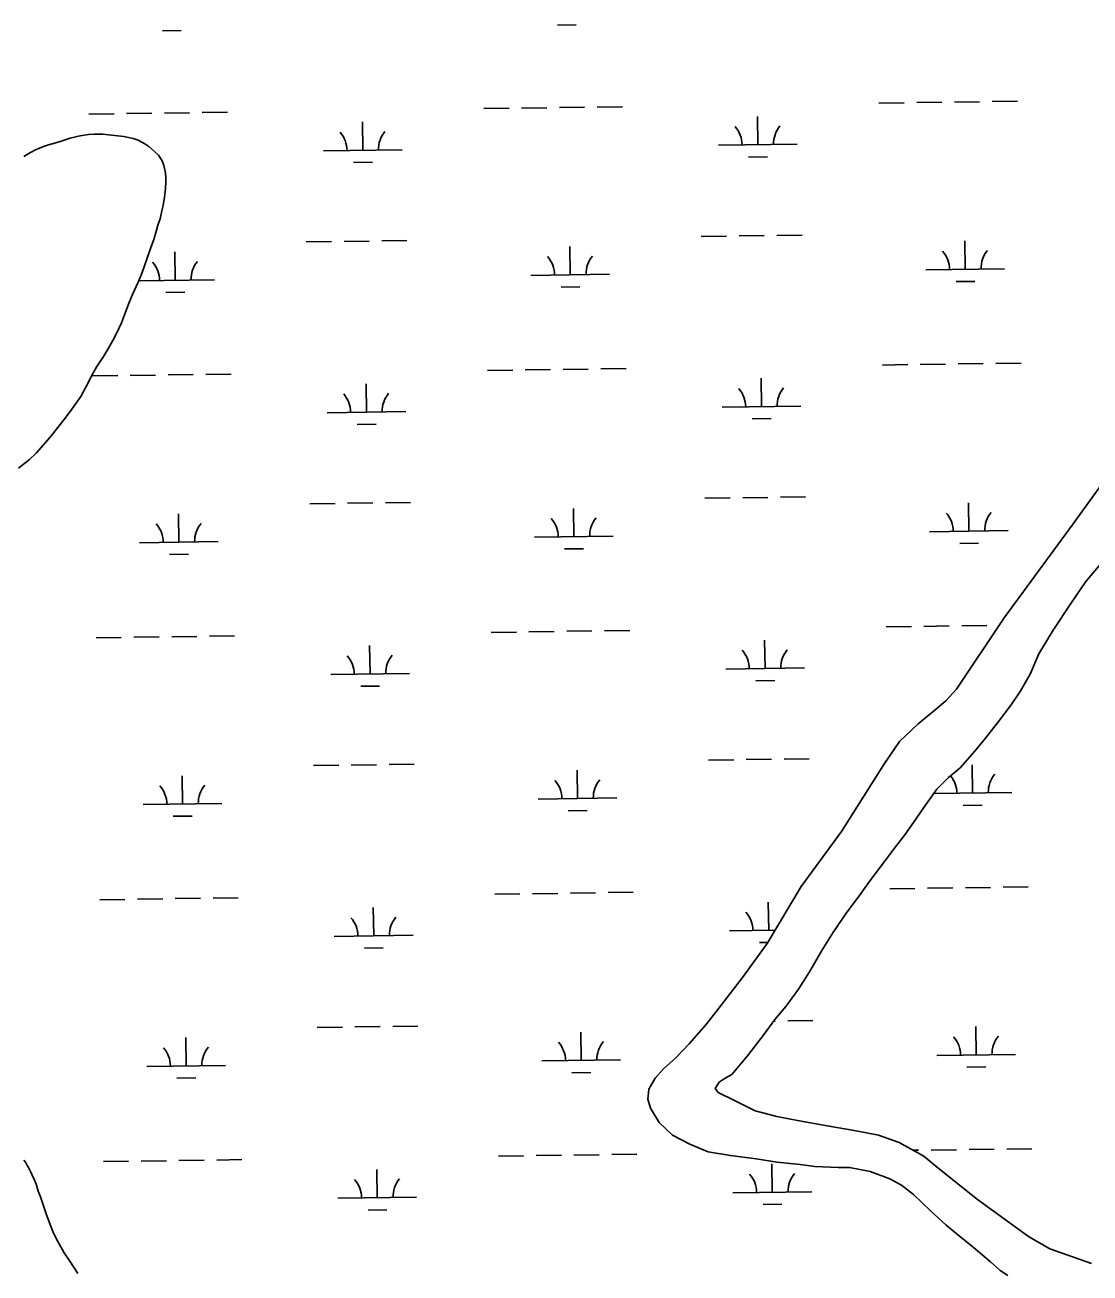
# Model space of a CAD drawing. Extents: x 3767014 to 3805179, y 361544 to 387384.
# Drawn here: x 3782732 to 3784085, y 370748 to 372333 of the extents above; entities that cross this region are included whole.
import ezdxf

# ---------------------------------------------------------------- set-up
doc = ezdxf.new("R2010")
doc.units = 0
doc.layers.add('V-TOPO-SHOR', color=7, linetype='Continuous')
doc.layers.add('V-WETL-SWMP', color=7, linetype='Continuous')

msp = doc.modelspace()

# ---------------------------------------------------------------- linework, layer by layer
at = {"layer": 'V-TOPO-SHOR'}
for points in [[(3782730.282, 372166.09), (3782738.759, 372171.128), (3782745.026, 372174.368), (3782755.344, 372178.74), (3782761.578, 372180.743), (3782770.921, 372183.287), (3782777.774, 372185.273), (3782789.316, 372189.306), (3782798.032, 372191.554), (3782801.764, 372192.388), (3782812.626, 372193.963), (3782820.059, 372194.391), (3782830.571, 372194.43), (3782837.972, 372193.621), (3782849.689, 372192.392), (3782857.39, 372191.266), (3782869.385, 372188.792), (3782875.518, 372186.778), (3782884.059, 372182.23), (3782889.224, 372178.695), (3782896.48, 372172.326), (3782901.305, 372167.564), (3782906.066, 372160.331), (3782908.086, 372154.713), (3782910.312, 372145.071), (3782910.771, 372138.874), (3782910.603, 372132.386), (3782910.009, 372121.269), (3782909.214, 372114.488), (3782907.391, 372103.714), (3782905.671, 372096.955), (3782903.556, 372086.805), (3782900.91, 372080.072), (3782898.165, 372069.629), (3782895.806, 372061.959), (3782891.145, 372049.093), (3782888.14, 372040.514), (3782883.434, 372025.793), (3782879.789, 372016.303), (3782875.826, 372006.509), (3782868.615, 371990.617), (3782864.027, 371980.533), (3782858.059, 371964.917), (3782854.397, 371954.808), (3782848.169, 371941.053), (3782843.613, 371932.204), (3782836.504, 371920.33), (3782831.648, 371911.796), (3782822.971, 371899.032), (3782817.773, 371889.274), (3782809.001, 371872.802), (3782802.829, 371861.212), (3782791.282, 371845.121), (3782784.223, 371835.1), (3782776.559, 371825.712), (3782765.373, 371811.466), (3782758.035, 371802.688), (3782746.261, 371789.698), (3782737.379, 371780.959), (3782723.796, 371769.867)], [(3784142.663, 371809.148), (3784063.432, 371699.44), (3783975.669, 371579.768), (3783915.083, 371489.32), (3783901.655, 371474.701), (3783888.308, 371463.265), (3783866.517, 371445.361), (3783842.703, 371423.053), (3783822.843, 371393.637)], [(3783996.186, 371486.278), (3784008.857, 371508.555), (3784019.701, 371534.064), (3784038.311, 371564.465), (3784060.504, 371597.96), (3784079.693, 371626.118), (3784102.676, 371653.223)], [(3784086.687, 370759.679), (3784033.998, 370778.225), (3784006.713, 370794.21), (3783942.019, 370841.081), (3783891.478, 370881.221), (3783873.712, 370896.006), (3783842.328, 370913.686), (3783816.136, 370922.636), (3783787.626, 370928.145), (3783750.866, 370934.822), (3783713.155, 370941.523), (3783686.862, 370946.657), (3783659.347, 370953.733), (3783634.206, 370966.478), (3783612.508, 370976.904), (3783608.821, 370982.094), (3783613.798, 370989.923), (3783621.572, 370995.135), (3783629.975, 371000.014), (3783649.679, 371023.383), (3783671.087, 371051.167), (3783684.622, 371069.92), (3783698.417, 371086.437), (3783714.582, 371108.308), (3783728.517, 371130.234), (3783744.182, 371157.527), (3783759.112, 371181.02), (3783776.319, 371206.366), (3783790.817, 371225.412), (3783805.681, 371246.359), (3783823.81, 371270.407), (3783836.661, 371287.268), (3783849.83, 371304.121), (3783860.738, 371319.76), (3783873.644, 371338.845), (3783890.165, 371362.299), (3783905.193, 371377.194), (3783914.299, 371384.599), (3783919.831, 371389.232), (3783938.195, 371410.091), (3783952.318, 371426.917), (3783967.467, 371446.584), (3783984.926, 371469.376), (3783996.186, 371486.278)], [(3783822.843, 371393.637), (3783769.075, 371308.428), (3783717.937, 371238.749), (3783674.687, 371166.321), (3783643.332, 371123.195), (3783612.037, 371082.294), (3783596.894, 371062.945), (3783575.584, 371038.981), (3783558.565, 371020.952), (3783542.925, 371007.028), (3783532.435, 370995.201), (3783524.429, 370981.082), (3783523.147, 370968.378), (3783526.361, 370957.153), (3783537.674, 370939.034), (3783554.453, 370923.003), (3783576.436, 370911.294), (3783599.751, 370901.781), (3783627.96, 370896.915), (3783660.64, 370892.574), (3783687.6, 370888.697), (3783716.487, 370885.406), (3783735.207, 370883.013), (3783764.778, 370881.617), (3783779.422, 370881.557), (3783805.396, 370876.433), (3783830.636, 370867.506), (3783845.392, 370859.486), (3783860.678, 370847.313), (3783881.805, 370827.031), (3783902.345, 370808.673), (3783916.677, 370796.526), (3783936.319, 370780.421), (3783958.441, 370761.704), (3783970.897, 370750.879), (3783980.605, 370744.581)], [(3782730.246, 370890.968), (3782732.347, 370888.441), (3782734.112, 370884.994), (3782736.189, 370881.539), (3782739.126, 370875.589), (3782740.885, 370871.833), (3782743.816, 370865.575), (3782745.851, 370860.576), (3782748.71, 370851.534), (3782751.619, 370844.347), (3782755.936, 370831.869), (3782758.795, 370822.829), (3782764.292, 370808.155), (3782768.062, 370798.472), (3782773.059, 370788.449), (3782781.638, 370773.388), (3782788.786, 370762.691), (3782798.901, 370747.28)]]:
    msp.add_lwpolyline(points, dxfattribs=at)
at = {"layer": 'V-WETL-SWMP'}
for p, q in [((3783408.218, 372332.729), (3783432.216, 372333.063)), ((3782906.359, 372325.758), (3782930.357, 372326.091)), ((3782908.968, 372221.144), (3782940.965, 372221.588)), ((3782956.964, 372221.811), (3782988.96, 372222.255)), ((3783314.837, 372226.782), (3783346.834, 372227.226)), ((3783362.832, 372227.449), (3783394.829, 372227.893)), ((3783410.828, 372228.115), (3783442.825, 372228.56)), ((3783458.823, 372228.782), (3783490.82, 372229.227)), ((3783816.697, 372233.753), (3783848.693, 372234.198)), ((3783864.692, 372234.42), (3783896.689, 372234.865)), ((3783912.687, 372235.087), (3783944.684, 372235.531)), ((3783960.683, 372235.754), (3783992.68, 372236.198)), ((3782812.977, 372219.81), (3782844.974, 372220.255)), ((3782860.973, 372220.477), (3782892.97, 372220.922)), ((3783160.965, 372173.898), (3783160.465, 372209.894)), ((3783662.824, 372180.869), (3783662.324, 372216.866)), ((3783110.97, 372173.203), (3783210.96, 372174.592)), ((3783612.829, 372180.175), (3783712.819, 372181.563)), ((3783149.18, 372158.301), (3783173.178, 372158.635)), ((3783651.04, 372165.273), (3783675.037, 372165.606)), ((3783591.027, 372064.429), (3783623.024, 372064.873)), ((3783639.022, 372065.095), (3783671.019, 372065.54)), ((3783687.017, 372065.762), (3783719.014, 372066.206)), ((3783089.167, 372057.457), (3783121.164, 372057.902)), ((3783137.162, 372058.124), (3783169.159, 372058.568)), ((3783185.158, 372058.79), (3783217.155, 372059.235)), ((3783424.624, 372015.682), (3783424.124, 372051.679)), ((3783926.483, 372022.654), (3783925.983, 372058.65)), ((3782922.764, 372008.711), (3782922.264, 372044.708)), ((3783374.629, 372014.988), (3783474.619, 372016.377)), ((3783876.488, 372021.959), (3783976.478, 372023.348)), ((3782876.456, 372008.068), (3782972.759, 372009.406)), ((3783412.839, 372000.086), (3783436.837, 372000.42)), ((3783914.699, 372007.058), (3783938.696, 372007.391)), ((3782910.98, 371993.115), (3782934.977, 371993.448)), ((3782913.589, 371888.501), (3782945.586, 371888.945)), ((3782961.584, 371889.168), (3782993.581, 371889.612)), ((3783319.458, 371894.139), (3783351.455, 371894.583)), ((3783367.453, 371894.806), (3783399.45, 371895.25)), ((3783415.449, 371895.472), (3783447.445, 371895.917)), ((3783463.444, 371896.139), (3783495.441, 371896.584)), ((3783821.317, 371901.11), (3783853.314, 371901.555)), ((3783869.313, 371901.777), (3783901.31, 371902.222)), ((3783917.308, 371902.444), (3783949.305, 371902.888)), ((3783965.304, 371903.111), (3783997.3, 371903.555)), ((3782817.598, 371887.168), (3782849.595, 371887.612)), ((3782865.594, 371887.834), (3782897.591, 371888.279)), ((3783165.586, 371841.255), (3783165.085, 371877.251)), ((3783667.445, 371848.226), (3783666.945, 371884.223)), ((3783115.59, 371840.56), (3783215.581, 371841.949)), ((3783617.45, 371847.532), (3783717.44, 371848.921)), ((3783153.801, 371825.658), (3783177.799, 371825.992)), ((3783655.661, 371832.63), (3783679.658, 371832.963)), ((3783595.648, 371731.786), (3783627.644, 371732.23)), ((3783643.643, 371732.452), (3783675.64, 371732.897)), ((3783691.638, 371733.119), (3783723.635, 371733.564)), ((3783093.788, 371724.814), (3783125.785, 371725.259)), ((3783141.783, 371725.481), (3783173.78, 371725.925)), ((3783189.779, 371726.148), (3783221.776, 371726.592)), ((3783429.245, 371683.04), (3783428.745, 371719.036)), ((3783931.104, 371690.011), (3783930.604, 371726.008)), ((3782927.385, 371676.068), (3782926.885, 371712.065)), ((3783379.249, 371682.345), (3783479.24, 371683.734)), ((3783881.109, 371689.317), (3783981.099, 371690.706)), ((3782877.39, 371675.374), (3782977.38, 371676.763)), ((3783417.46, 371667.443), (3783441.458, 371667.777)), ((3783919.32, 371674.415), (3783943.317, 371674.748)), ((3782915.6, 371660.472), (3782939.598, 371660.805)), ((3782918.21, 371555.858), (3782950.207, 371556.303)), ((3782966.205, 371556.525), (3782998.202, 371556.969)), ((3783324.079, 371561.496), (3783356.076, 371561.941)), ((3783372.074, 371562.163), (3783404.071, 371562.607)), ((3783420.069, 371562.83), (3783452.066, 371563.274)), ((3783468.065, 371563.496), (3783500.062, 371563.941)), ((3783825.938, 371568.468), (3783857.935, 371568.912)), ((3783873.934, 371569.134), (3783905.93, 371569.579)), ((3783921.929, 371569.801), (3783953.926, 371570.245)), ((3782822.219, 371554.525), (3782854.216, 371554.969)), ((3782870.214, 371555.191), (3782902.211, 371555.636)), ((3783170.206, 371508.612), (3783169.706, 371544.608)), ((3783672.066, 371515.583), (3783671.566, 371551.58)), ((3783120.211, 371507.917), (3783220.202, 371509.306)), ((3783622.071, 371514.889), (3783722.061, 371516.278)), ((3783158.422, 371493.016), (3783182.42, 371493.349)), ((3783660.281, 371499.987), (3783684.279, 371500.32)), ((3783600.268, 371399.143), (3783632.265, 371399.587)), ((3783648.264, 371399.809), (3783680.261, 371400.254)), ((3783696.259, 371400.476), (3783728.256, 371400.921)), ((3783098.409, 371392.171), (3783130.406, 371392.616)), ((3783146.404, 371392.838), (3783178.401, 371393.282)), ((3783194.4, 371393.505), (3783226.396, 371393.949)), ((3783433.865, 371350.397), (3783433.365, 371386.393)), ((3783935.725, 371357.368), (3783935.225, 371393.365)), ((3782932.006, 371343.425), (3782931.506, 371379.422)), ((3783383.87, 371349.702), (3783483.861, 371351.091)), ((3783886.208, 371356.68), (3783985.72, 371358.063)), ((3782882.011, 371342.731), (3782982.001, 371344.12)), ((3783422.081, 371334.8), (3783446.079, 371335.134)), ((3783923.941, 371341.772), (3783947.938, 371342.105)), ((3782920.221, 371327.829), (3782944.219, 371328.162)), ((3782874.835, 371222.548), (3782906.832, 371222.993)), ((3782922.831, 371223.215), (3782954.828, 371223.66)), ((3782970.826, 371223.882), (3783002.823, 371224.326)), ((3783328.699, 371228.853), (3783360.696, 371229.298)), ((3783376.695, 371229.52), (3783408.692, 371229.964)), ((3783424.69, 371230.187), (3783456.687, 371230.631)), ((3783472.686, 371230.853), (3783504.682, 371231.298)), ((3783830.559, 371235.825), (3783862.556, 371236.269)), ((3783878.555, 371236.491), (3783910.552, 371236.936)), ((3783926.55, 371237.158), (3783958.547, 371237.603)), ((3783974.546, 371237.825), (3784006.542, 371238.269)), ((3782826.84, 371221.882), (3782858.837, 371222.326)), ((3783174.827, 371175.969), (3783174.327, 371211.965)), ((3783676.687, 371182.94), (3783676.187, 371218.937)), ((3783124.832, 371175.274), (3783224.822, 371176.663)), ((3783626.692, 371182.246), (3783684.677, 371183.051)), ((3783163.043, 371160.373), (3783187.04, 371160.706)), ((3783664.902, 371167.344), (3783675.385, 371167.49)), ((3783682.936, 371067.584), (3783684.882, 371067.611)), ((3783700.88, 371067.833), (3783732.877, 371068.278)), ((3783103.03, 371059.528), (3783135.026, 371059.973)), ((3783151.025, 371060.195), (3783183.022, 371060.64)), ((3783199.02, 371060.862), (3783231.017, 371061.306)), ((3783438.486, 371017.754), (3783437.986, 371053.75)), ((3783940.346, 371024.725), (3783939.846, 371060.722)), ((3782936.627, 371010.782), (3782936.127, 371046.779)), ((3783388.491, 371017.059), (3783488.481, 371018.448)), ((3783890.351, 371024.031), (3783990.341, 371025.42)), ((3782886.631, 371010.088), (3782986.622, 371011.477)), ((3783426.702, 371002.158), (3783450.699, 371002.491)), ((3783928.562, 371009.129), (3783952.559, 371009.463)), ((3782924.842, 370995.186), (3782948.84, 370995.519)), ((3782879.456, 370889.906), (3782911.453, 370890.35)), ((3782927.451, 370890.572), (3782959.448, 370891.017)), ((3782975.447, 370891.239), (3783007.444, 370891.683)), ((3783333.32, 370896.21), (3783365.317, 370896.655)), ((3783381.316, 370896.877), (3783413.313, 370897.321)), ((3783429.311, 370897.544), (3783461.308, 370897.988)), ((3783477.306, 370898.21), (3783509.303, 370898.655)), ((3783860.353, 370903.532), (3783867.177, 370903.626)), ((3783883.176, 370903.849), (3783915.173, 370904.293)), ((3783931.171, 370904.515), (3783963.168, 370904.96)), ((3783979.166, 370905.182), (3784011.163, 370905.626)), ((3782831.461, 370889.239), (3782863.458, 370889.683)), ((3783179.448, 370843.326), (3783178.948, 370879.322)), ((3783681.308, 370850.297), (3783680.808, 370886.294)), ((3783129.453, 370842.631), (3783229.443, 370844.02)), ((3783631.312, 370849.603), (3783731.303, 370850.992)), ((3783167.663, 370827.73), (3783191.661, 370828.063)), ((3783669.523, 370834.701), (3783693.521, 370835.035))]:
    msp.add_line(p, q, dxfattribs=at)
for points in [[(3782723.797, 371769.868), (3782737.378, 371780.959), (3782746.26, 371789.697), (3782758.035, 371802.689), (3782765.372, 371811.467), (3782776.56, 371825.711), (3782784.223, 371835.099), (3782791.283, 371845.121), (3782802.828, 371861.211), (3782809.001, 371872.802), (3782817.773, 371889.273), (3782822.971, 371899.033), (3782831.648, 371911.796), (3782836.505, 371920.329), (3782843.613, 371932.204), (3782848.17, 371941.054), (3782854.398, 371954.807), (3782858.059, 371964.917), (3782864.027, 371980.532), (3782868.615, 371990.617), (3782875.826, 372006.51), (3782879.789, 372016.302), (3782883.434, 372025.794), (3782888.141, 372040.514), (3782891.145, 372049.094), (3782895.805, 372061.96), (3782898.166, 372069.629), (3782900.909, 372080.072), (3782903.556, 372086.806), (3782905.672, 372096.955), (3782907.392, 372103.713), (3782909.215, 372114.488), (3782910.008, 372121.27), (3782910.603, 372132.385), (3782910.77, 372138.874), (3782910.311, 372145.07), (3782908.086, 372154.712), (3782906.066, 372160.33), (3782901.305, 372167.564), (3782896.48, 372172.326), (3782889.223, 372178.696), (3782884.058, 372182.23), (3782875.518, 372186.779), (3782869.385, 372188.792), (3782857.39, 372191.265), (3782849.69, 372192.391), (3782837.972, 372193.62), (3782830.572, 372194.429), (3782820.058, 372194.39), (3782812.627, 372193.963), (3782801.764, 372192.387), (3782798.032, 372191.555), (3782789.317, 372189.306), (3782777.773, 372185.274), (3782770.92, 372183.286), (3782761.578, 372180.744), (3782755.343, 372178.74), (3782745.027, 372174.368), (3782738.76, 372171.128), (3782730.282, 372166.09)], [(3784142.663, 371809.147), (3784063.433, 371699.441), (3783975.67, 371579.767), (3783915.083, 371489.32), (3783901.654, 371474.702), (3783888.307, 371463.266), (3783866.516, 371445.362), (3783842.702, 371423.053), (3783822.843, 371393.638), (3783769.076, 371308.428), (3783717.937, 371238.749), (3783674.687, 371166.321)], [(3784086.688, 370759.679), (3784033.999, 370778.226), (3784006.713, 370794.21), (3783942.018, 370841.081), (3783891.477, 370881.222), (3783873.711, 370896.005), (3783842.329, 370913.686), (3783816.136, 370922.637), (3783787.625, 370928.146), (3783750.867, 370934.822), (3783713.155, 370941.523), (3783686.863, 370946.657), (3783659.347, 370953.732), (3783634.207, 370966.477), (3783612.508, 370976.904), (3783608.821, 370982.093), (3783613.798, 370989.924), (3783621.573, 370995.136), (3783629.976, 371000.013), (3783649.679, 371023.383), (3783671.087, 371051.167), (3783684.622, 371069.92), (3783698.418, 371086.438), (3783714.581, 371108.308), (3783728.516, 371130.234), (3783744.181, 371157.528), (3783759.112, 371181.021), (3783776.319, 371206.366), (3783790.817, 371225.413), (3783805.682, 371246.36), (3783823.811, 371270.408), (3783836.661, 371287.269), (3783849.829, 371304.121), (3783860.737, 371319.759), (3783873.644, 371338.846), (3783890.166, 371362.298), (3783905.194, 371377.193), (3783914.298, 371384.599), (3783919.83, 371389.232), (3783938.194, 371410.09), (3783952.317, 371426.918), (3783967.468, 371446.585), (3783984.927, 371469.376), (3783996.186, 371486.278), (3784008.857, 371508.555), (3784019.701, 371534.064), (3784038.312, 371564.466), (3784060.504, 371597.959), (3784079.693, 371626.118), (3784102.676, 371653.224)], [(3783674.687, 371166.321), (3783643.333, 371123.194), (3783612.036, 371082.294), (3783596.894, 371062.945), (3783575.584, 371038.98), (3783558.565, 371020.953), (3783542.925, 371007.029), (3783532.434, 370995.201), (3783524.43, 370981.081), (3783523.148, 370968.379), (3783526.361, 370957.154), (3783537.674, 370939.035), (3783554.453, 370923.003), (3783576.437, 370911.295), (3783599.751, 370901.781), (3783627.96, 370896.916), (3783660.639, 370892.574), (3783687.6, 370888.696), (3783716.486, 370885.406), (3783735.208, 370883.014), (3783764.779, 370881.617), (3783779.422, 370881.558), (3783805.396, 370876.433), (3783830.635, 370867.506), (3783845.392, 370859.486), (3783860.678, 370847.313), (3783881.805, 370827.031), (3783902.344, 370808.674), (3783916.676, 370796.526), (3783936.319, 370780.421), (3783958.441, 370761.705), (3783970.897, 370750.879), (3783980.604, 370744.58)], [(3782798.901, 370747.281), (3782788.785, 370762.692), (3782781.639, 370773.388), (3782773.06, 370788.45), (3782768.062, 370798.473), (3782764.291, 370808.155), (3782758.794, 370822.829), (3782755.935, 370831.869), (3782751.618, 370844.348), (3782748.711, 370851.534), (3782745.852, 370860.575), (3782743.816, 370865.574), (3782740.885, 370871.833), (3782739.126, 370875.589), (3782736.188, 370881.539), (3782734.112, 370884.994), (3782732.346, 370888.441), (3782730.246, 370890.968)]]:
    msp.add_lwpolyline(points, dxfattribs=at)
for centre, start, end in [((3783105.721, 372173.605), 0.024037, 41.567696), ((3783216.196, 372175.14), 140.024034, 181.567693), ((3783607.58, 372180.576), 0.024037, 41.567696), ((3783718.055, 372182.111), 140.024034, 181.567693), ((3782867.52, 372008.418), 0.024037, 41.567696), ((3782977.995, 372009.953), 140.024034, 181.567693), ((3783369.38, 372015.39), 0.024037, 41.567696), ((3783479.855, 372016.925), 140.024034, 181.567693), ((3783871.239, 372022.361), 0.024037, 41.567696), ((3783981.714, 372023.896), 140.024034, 181.567693), ((3783110.341, 371840.962), 0.024037, 41.567696), ((3783220.817, 371842.497), 140.024034, 181.567693), ((3783612.201, 371847.934), 0.024037, 41.567696), ((3783722.676, 371849.468), 140.024034, 181.567693), ((3782872.141, 371675.776), 0.024037, 41.567696), ((3782982.616, 371677.31), 140.024034, 181.567693), ((3783374, 371682.747), 0.024037, 41.567696), ((3783484.476, 371684.282), 140.024034, 181.567693), ((3783875.86, 371689.718), 0.024037, 41.567696), ((3783986.335, 371691.253), 140.024034, 181.567693), ((3783114.962, 371508.319), 0.024037, 41.567696), ((3783225.437, 371509.854), 140.024034, 181.567693), ((3783616.822, 371515.291), 0.024037, 41.567696), ((3783727.297, 371516.825), 140.024034, 181.567693), ((3782876.762, 371343.133), 0.024037, 41.567696), ((3782987.237, 371344.667), 140.024034, 181.567693), ((3783378.621, 371350.104), 0.024037, 41.567696), ((3783489.096, 371351.639), 140.024034, 181.567693), ((3783880.481, 371357.076), 0.024037, 39.145141), ((3783990.956, 371358.61), 140.024034, 181.567693), ((3783119.583, 371175.676), 0.024037, 41.567696), ((3783230.058, 371177.211), 140.024034, 181.567693), ((3783621.443, 371182.648), 0.024037, 41.567696), ((3783995.577, 371025.967), 140.024034, 181.567693), ((3782881.382, 371010.49), 0.024037, 41.567696), ((3782991.858, 371012.024), 140.024034, 181.567693), ((3783383.242, 371017.461), 0.024037, 41.567696), ((3783493.717, 371018.996), 140.024034, 181.567693), ((3783885.102, 371024.433), 0.024037, 41.567696), ((3783736.539, 370851.539), 140.024034, 181.567693), ((3783124.204, 370843.033), 0.024037, 41.567696), ((3783234.679, 370844.568), 140.024034, 181.567693), ((3783626.063, 370850.005), 0.024037, 41.567696)]:
    msp.add_arc(centre, 35.246, start, end, dxfattribs=at)

doc.saveas('drawing.dxf')
